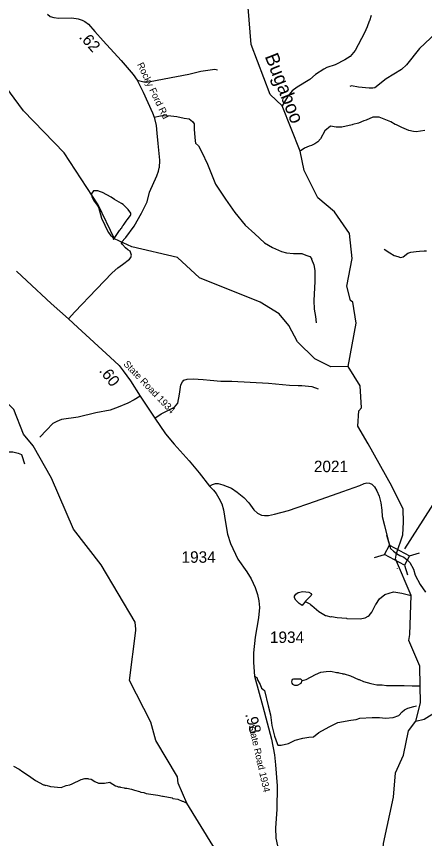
# Model space of a CAD drawing. Extents: x 1248224 to 1454986, y 825081 to 985870.
# Drawn here: x 1420659 to 1425106, y 913386 to 922355 of the extents above; entities that cross this region are included whole.
import ezdxf

# ---------------------------------------------------------------- set-up
doc = ezdxf.new("R2010")
doc.units = 0
for name, color, linetype in [('Exist Hydrographic Creek Single Shore', 7, 'Continuous'), ('Exist Hydrographic Creek Single Shore Label', 7, 'Continuous'), ('Exist Hydrographic Misc Water Feature', 7, 'Continuous'), ('Exist Road Non-System Type 51', 7, 'Continuous'), ('Exist Road Secondary Mileage Hundredths English Label', 7, 'Continuous'), ('Exist Road Secondary Structure Standard Bridge CELL', 7, 'Continuous'), ('Exist Road Secondary Structure Standard Bridge Number Label', 7, 'Continuous'), ('Exist Road Secondary Type 51 Attributed', 7, 'Continuous'), ('Exist Road Secondary Type 51 Label', 7, 'Continuous'), ('Exist Road Secondary Type 51 Number Label', 7, 'Continuous')]:
    doc.layers.add(name, color=color, linetype=linetype)

msp = doc.modelspace()

# ---------------------------------------------------------------- linework, layer by layer
at = {"layer": 'Exist Hydrographic Creek Single Shore'}
for points in [[(1424275.4, 918536.2), (1424360.4, 919010.5), (1424323.5, 919237.8), (1424298.4, 919254.7), (1424259.4, 919413.1), (1424315.4, 919714), (1424287.4, 919987.1), (1424125.4, 920223.4), (1423944.4, 920378), (1423792.4, 920673.3), (1423749.9, 920886.9), (1423552.8, 921378.4), (1423424.4, 921504.8), (1423218.3, 922050.5), (1423185.3, 922451.8), (1423047.3, 922681.1), (1422977.1, 923082.4)], [(1425009.5, 914667.2), (1425063.5, 914866.4), (1425058.9, 915054.1), (1425054.5, 915267.1), (1424934.4, 915545.4), (1424943.9, 915611.8), (1424959.3, 916038.8), (1424789.3, 916438), (1424801.9, 916497.3), (1424867.9, 916699), (1424875.9, 916837.1), (1424873.8, 916978.5), (1424748.1, 917230), (1424492.4, 917691.4), (1424379.4, 917884.1), (1424391.4, 918051.3), (1424417.4, 918083.6), (1424405.4, 918326.8), (1424275.4, 918536.2)], [(1424810.6, 916333.1), (1424811, 916337.3)], [(1425009.5, 914667.2), (1425063.5, 914866.4), (1425058.9, 915054.1), (1425054.5, 915267.1), (1424934.4, 915545.4), (1424943.9, 915611.8)], [(1424197.4, 912067.4), (1424271.3, 912150.4), (1424311.8, 912147.4), (1424380.6, 912115), (1424451.4, 912087.6), (1424469.7, 912088.6), (1424607.4, 912472.4), (1424662.4, 912704.5), (1424636.5, 913056.2), (1424658.4, 913331.6), (1424768.4, 913838.3), (1424789.4, 914103.7), (1424876.5, 914295.7), (1424932.5, 914560.5), (1425009.5, 914667.2)]]:
    msp.add_lwpolyline(points, dxfattribs=at)
at = {"layer": 'Exist Hydrographic Misc Water Feature'}
msp.add_line((1421960.4, 915654.5), (1421959.3, 915670), dxfattribs=at)
for points in [[(1424524.7, 922365), (1424505.2, 922306.3), (1424500.7, 922303.3), (1424480.1, 922242.8), (1424450.9, 922175.3), (1424351.7, 921985), (1424294.5, 921918), (1424236.8, 921881.4), (1424133, 921828.9), (1424040.4, 921796.6), (1424008.1, 921781.1), (1423919.1, 921720.7), (1423854.2, 921667.8), (1423716.7, 921584.2), (1423664, 921545.2), (1423615, 921486.1), (1423577.8, 921414.8), (1423552.8, 921378.4)], [(1424275.4, 918536.2), (1424084.4, 918533.6), (1423910.4, 918619.1), (1423722.4, 918806.7), (1423625.4, 918982.6), (1423520.4, 919109.6), (1423314.4, 919238.4), (1422652.4, 919504.6), (1422414.4, 919726.1), (1421916.3, 919841.2), (1421726.4, 919930.3), (1421550.3, 920301.5), (1421177.3, 920867.2), (1420736.4, 921325.9), (1420492.4, 921655.7)], [(1425108.5, 921110.8), (1425016.2, 921096.4), (1424984.2, 921099), (1424936.5, 921111.9), (1424857, 921143.4), (1424801.5, 921172.4), (1424785.7, 921176.7), (1424738.1, 921205.5), (1424611.1, 921255.8), (1424543.1, 921257.1), (1424470.5, 921224.4), (1424444.3, 921216.9), (1424388, 921191.9), (1424323.7, 921175.1), (1424317.5, 921171.2), (1424205.2, 921147.2), (1424142.5, 921148.7), (1424081.3, 921157.4), (1424020.5, 921108.5), (1423971, 921019.4), (1423942.4, 920987.8), (1423912, 920966.4), (1423873.7, 920947.1), (1423847.5, 920939.6), (1423797.2, 920916.5), (1423749.9, 920886.9)], [(1421497.2, 920451.9), (1421478.8, 920426.3), (1421476.6, 920418.3), (1421480.1, 920388.3), (1421505.3, 920339.8), (1421532.7, 920307.3), (1421552.2, 920274.9), (1421586.1, 920154.2), (1421659.4, 920000.7), (1421684.9, 919968.3), (1421710.5, 919945.8), (1421716.3, 919921.4)], [(1421716.3, 919921.4), (1421781.7, 920018.6), (1421789.8, 920026.5), (1421798.1, 920042.2), (1421806.2, 920050.1), (1421814.6, 920066), (1421822.7, 920073.8), (1421831, 920089.7), (1421855.5, 920121.3), (1421863.8, 920137.2), (1421900.6, 920184.4), (1421904.8, 920192.4), (1421905, 920208.4), (1421877.7, 920248.9), (1421820.6, 920302), (1421804.8, 920314.4), (1421727.6, 920357.7), (1421690.1, 920384.4), (1421596.9, 920434.1), (1421573.1, 920442.6), (1421545.2, 920451.1), (1421497.2, 920451.9)], [(1425009.5, 914667.2), (1425101.4, 914688.3), (1425430.4, 914891.9), (1425828.4, 915202.3), (1426568.5, 915942.4), (1426736.5, 916021.2), (1427138.5, 916104.9), (1427407.4, 916234.1), (1427502.5, 916380), (1427539.5, 916579.5), (1427644.5, 916813.7), (1427650.4, 917112.4), (1427625.5, 917139.1), (1427619.5, 917237.7), (1427525.4, 917541.6), (1427205.5, 918270.4), (1427042.4, 918867.9), (1426881.5, 919169.9), (1426807.5, 919647.4), (1426702.5, 919839.9), (1426789.4, 920416)], [(1421959.3, 915670), (1421953.4, 915746.5), (1421582.4, 916371.2), (1421281.4, 916761.4), (1421041.4, 917317.7), (1420840.3, 917669.8), (1420734.3, 917796.6), (1420631.4, 918068), (1420508.4, 918185.4), (1420054.4, 918427.6)], [(1423806.3, 915972.4), (1423805.5, 915967.8), (1423779, 915938.2), (1423771.5, 915929.8), (1423763, 915936.5), (1423739.2, 915950.9), (1423701.9, 915987.6), (1423688.3, 916013.9), (1423688.5, 916029.9), (1423703, 916053.6), (1423727.3, 916071.2), (1423781.4, 916080.2), (1423845.4, 916075), (1423869.1, 916060.6), (1423873, 916050.5), (1423868.8, 916038.6), (1423842.2, 916007), (1423806.3, 915972.4)], [(1423806.3, 915972.4), (1423855.1, 915946.8), (1423863, 915938.6), (1423878.8, 915930.3), (1423953.7, 915864.9), (1424024.9, 915819.6), (1424030.6, 915821.1), (1424084.7, 915806.6), (1424090.3, 915808), (1424152.6, 915797.4), (1424254.4, 915789.5), (1424260.3, 915785.4), (1424404.3, 915782.8), (1424460.4, 915793.8), (1424492.7, 915811.2), (1424500.8, 915819), (1424531.5, 915856.5), (1424571, 915937.8), (1424576.6, 915940.1), (1424616.1, 916001), (1424672.9, 916048), (1424769.4, 916076.2), (1424793.3, 916075.8), (1424857.1, 916064.6), (1424959.3, 916038.8)], [(1422419.4, 913990.6), (1422412.4, 914059.6), (1422178.4, 914455.1), (1422124.4, 914656.5), (1421891.4, 915110.8), (1421960.4, 915654.5)], [(1423773.7, 915111.9), (1423814.2, 915121), (1423917.5, 915174.7), (1423976, 915201.5), (1424033.8, 915209.8), (1424084.2, 915211), (1424148, 915197.6), (1424164, 915197.3), (1424171.8, 915193.1), (1424207.7, 915188.3), (1424215.6, 915184.2), (1424231.6, 915183.7), (1424299.2, 915162.2), (1424386.2, 915120.3), (1424394.2, 915120.1), (1424441.8, 915101), (1424521.4, 915077.3), (1424585, 915063.9), (1424644.2, 915062.1), (1424692.9, 915055.5), (1424884.9, 915057.1), (1424970.7, 915053.2), (1425058.9, 915054.1)], [(1423773.7, 915111.9), (1423756.4, 915126.3), (1423678.4, 915126), (1423662.3, 915120.4), (1423658.1, 915110.5), (1423657.8, 915096.5), (1423661.4, 915080.4), (1423667.2, 915072.3), (1423689, 915059.8), (1423720.9, 915059.1), (1423761.4, 915080.2), (1423773.7, 915111.9)], [(1420626.2, 914176.4), (1420689, 914142.2), (1420728.4, 914113.3), (1420789.6, 914075.9), (1420866.4, 914020.2), (1420953.4, 913972.2), (1420961.3, 913972.1), (1420975.2, 913965.7), (1420981.2, 913967.6), (1421029, 913954.6), (1421144.8, 913944), (1421201.3, 913966.8), (1421241.4, 913973.8), (1421265.6, 913983.3), (1421362.6, 914031.1), (1421402.9, 914042.2), (1421434.9, 914041.5), (1421442.8, 914037.4), (1421474.7, 914032.7), (1421514.2, 914007.8), (1421553.7, 913990.9), (1421617.7, 913989.4), (1421678, 914000.1), (1421679.9, 913996.1), (1421737.1, 913960.8), (1421753.1, 913958.5), (1421768.8, 913950), (1421784.8, 913949.7), (1421792.7, 913945.5), (1421832.7, 913940.6), (1421840.6, 913936.5), (1421862.6, 913936), (1421912.4, 913926.9), (1421944.1, 913914.2), (1421999.8, 913900.9), (1422015.6, 913892.5), (1422047.5, 913887.8), (1422071.3, 913879.3), (1422198.9, 913860.4), (1422250.6, 913847.3), (1422256.3, 913848.8), (1422354.3, 913829), (1422362.2, 913824.9), (1422417.9, 913815.6), (1422465.5, 913794.5), (1422473.5, 913794.3), (1422516.3, 913771.8)], [(1424071.9, 912012.7), (1423868.4, 912188.6), (1423555.4, 912368.9), (1423359.4, 912589.5), (1423052.4, 913071.8), (1422798.4, 913310), (1422516.3, 913771.8), (1422419.4, 913990.6)]]:
    msp.add_lwpolyline(points, dxfattribs=at)
at = {"layer": 'Exist Road Non-System Type 51'}
for points in [[(1426300.4, 922593.1), (1426150.3, 922601.8), (1426015.5, 922595.2), (1425911.1, 922588.7), (1425774.2, 922566.9), (1425724.1, 922538.6), (1425613.2, 922475.5), (1425480.6, 922410.3), (1425391.4, 922334.1), (1425232.7, 922175.2), (1425052.2, 922005.5), (1424909.7, 921825.8), (1424855.3, 921778), (1424687.9, 921675.7), (1424563.9, 921575.6), (1424542.2, 921571.2), (1424503, 921571.2), (1424387.8, 921584.3), (1424311.7, 921599.5), (1424290.6, 921591.3)], [(1421974.8, 921658.7), (1422046.5, 921641.3), (1422096.5, 921641.3), (1422268.3, 921676.2), (1422538, 921726.2), (1422666.3, 921756.7), (1422768.5, 921774.1), (1422820.7, 921778.4), (1422851.1, 921771.9)], [(1422157.9, 921255.2), (1422229.2, 921269.2), (1422296.6, 921275.8), (1422340.1, 921271.4), (1422405.3, 921262.7), (1422488, 921245.3), (1422542.3, 921236.6), (1422577.1, 921210.5), (1422594.5, 921182.2), (1422596.7, 921123.4), (1422601, 921038.6), (1422605.4, 920997.2), (1422609.7, 920971.1), (1422642.1, 920944), (1422679.1, 920874.4), (1422740, 920743.8), (1422826.9, 920526.2), (1422937.8, 920363), (1423040, 920215), (1423152.6, 920078.9), (1423254.8, 919983.1), (1423363.6, 919885.2), (1423450.6, 919833), (1423546.2, 919791.6), (1423602.8, 919776.4), (1423676.7, 919769.9), (1423770.2, 919767.7), (1423813.7, 919750.3), (1423857.2, 919735.1), (1423874.6, 919715.5), (1423874.6, 919708.9), (1423900.7, 919645.8), (1423909.4, 919584.9), (1423909.4, 919465.2), (1423898.1, 919255.6), (1423904.7, 919162), (1423917.7, 919081.5), (1423926.4, 919011.8)], [(1421224.9, 919055.1), (1421294.5, 919131.2), (1421529.3, 919379.3), (1421703.3, 919557.7), (1421764.2, 919614.3), (1421814.2, 919649.1), (1421890.3, 919705.7), (1421905.5, 919725.3), (1421912.1, 919749.2), (1421896.8, 919792.8), (1421872.9, 919810.2), (1421846.8, 919829.8), (1421814.2, 919866.8), (1421801.2, 919888.5), (1421848.9, 919941.9), (1421940.2, 920068.1), (1422020.7, 920209.5), (1422081.5, 920331.4), (1422109.8, 920438), (1422190.3, 920616.5), (1422207.5, 920667.6), (1422212.7, 920704.5)], [(1424665.9, 919817.6), (1424728, 919776.1), (1424774, 919746.2), (1424815.4, 919734.7), (1424845.4, 919725.5), (1424873, 919732.4), (1424923.6, 919771.5), (1424955.8, 919783), (1425013.3, 919789.9), (1425052.5, 919794.6), (1425100.8, 919799.2), (1425126.1, 919799.2)], [(1422165, 917973.7), (1422236.3, 918019.8), (1422381.3, 918091.2), (1422418.1, 918134.9), (1422436.5, 918233.9), (1422445.7, 918312.2), (1422450.3, 918337.6), (1422468.8, 918367.5), (1422482.6, 918385.9), (1422519.4, 918399.7), (1422586.1, 918402), (1422691.9, 918395.1), (1422770.2, 918388.2), (1422887.5, 918376.7), (1423007.2, 918374.4), (1423406, 918353.5), (1423636.1, 918332.8), (1423728.1, 918330.5), (1423767.3, 918328.2), (1423877.7, 918319), (1423946.7, 918291.3)], [(1422008.5, 918213.2), (1421941.9, 918171.7), (1421872.9, 918134.9), (1421767, 918093.5), (1421679.6, 918061.2), (1421525.4, 918029), (1421329.9, 917982.9), (1421148.1, 917957.6), (1421097.5, 917936.9), (1421053.7, 917913.8), (1420987, 917840.2), (1420913.4, 917766.5)], [(1419711.6, 917605.9), (1419755.3, 917603.8), (1419851.9, 917594.6), (1419987.7, 917573.8), (1420132.6, 917557.7), (1420194.8, 917550.8), (1420259.2, 917555.4), (1420342, 917578.5), (1420427.2, 917590), (1420491.6, 917599.2), (1420572.1, 917603.8), (1420618.1, 917606.1), (1420675.7, 917592.3), (1420712.5, 917576.2), (1420719.4, 917555.4), (1420742.4, 917486.3), (1420747, 917472.5)], [(1423253, 915159.1), (1423279.7, 915143), (1423290.9, 915109.5), (1423313.2, 915067.5), (1423330, 915028.4), (1423343.9, 915014.4), (1423360.7, 915003.2), (1423402.6, 914835.5), (1423427.7, 914737.7), (1423441.7, 914620.3), (1423472.4, 914502.9), (1423500.4, 914421.8), (1423508.7, 914405), (1423545, 914405), (1423623.3, 914421.8), (1423695.9, 914458.2), (1423779.7, 914483.3), (1423843.9, 914491.7), (1423894.2, 914497.3), (1423952.9, 914542), (1424067.4, 914606.3), (1424162.4, 914651), (1424302, 914676.2), (1424360.7, 914684.6), (1424399.8, 914698.6), (1424533.9, 914706.9), (1424614.9, 914706.9), (1424681.9, 914701.3), (1424765.7, 914706.9), (1424827.2, 914729.3), (1424863.5, 914768.4), (1424888.6, 914790.8), (1424924.9, 914810.4), (1424989.2, 914827.1), (1425019.9, 914832.7)]]:
    msp.add_lwpolyline(points, dxfattribs=at)
at = {"layer": 'Exist Road Secondary Structure Standard Bridge CELL'}
for p, q in [((1424691.9, 916696.4), (1424724.3, 916587.9)), ((1424560.9, 916453.6), (1424669.3, 916486)), ((1424942.2, 916469.8), (1425050.6, 916502.2)), ((1424888.4, 916370.2), (1424920.9, 916261.7))]:
    msp.add_line(p, q, dxfattribs=at)
msp.add_lwpolyline([(1424724.3, 916587.9), (1424942.4, 916470.2), (1424887.5, 916368.3), (1424669.3, 916486)], close=True, dxfattribs=at)
at = {"layer": 'Exist Road Secondary Structure Standard Bridge Number Label'}
msp.add_line((1424890.9, 916547.6), (1425740.9, 917882), dxfattribs=at)
at = {"layer": 'Exist Road Secondary Type 51 Attributed'}
for points in [[(1420998.5, 922378.3), (1421024.8, 922354), (1421065.2, 922341.9), (1421119.8, 922335.8), (1421261.4, 922339.8), (1421332.1, 922329.7), (1421376.6, 922315.6), (1421404.9, 922301.4), (1421443.3, 922269), (1421512.1, 922190.1), (1421604.2, 922089.7), (1421798.3, 921873.2), (1421929.8, 921721.4), (1421974.8, 921658.7), (1422038.6, 921528.4), (1422141.8, 921303.8), (1422157.9, 921255.2), (1422180.2, 921166.2), (1422190.3, 921081.2), (1422200.4, 920969.9), (1422216.5, 920786.9), (1422212.7, 920704.5)], [(1420657.6, 919576), (1420772.8, 919471.6), (1421035.6, 919223), (1421224.9, 919055.1), (1421329.1, 918963.2), (1421678.7, 918639.6), (1421777.1, 918546), (1421820.6, 918489.5), (1421900.8, 918380.8), (1422008.5, 918213.2), (1422042.8, 918156.5), (1422165, 917973.7), (1422282.7, 917800.6), (1422376.2, 917689.2), (1422539.1, 917508.5), (1422648.5, 917376.7), (1422762.3, 917231.7)], [(1422762.3, 917231.7), (1422794.2, 917249.4), (1422828.1, 917260.7), (1422855.5, 917260.7), (1422908.7, 917246.2), (1423002.2, 917207.4), (1423063.5, 917165.5), (1423137.7, 917107.4), (1423190.9, 917049.3), (1423245.7, 916973.4), (1423286, 916934.7), (1423329.6, 916915.3), (1423363.5, 916908.9), (1423403.8, 916908.9), (1423471.5, 916926.6), (1423623.1, 916967), (1423919.2, 917067.3), (1424214.3, 917172.2), (1424399.1, 917239.4), (1424447.5, 917260.4), (1424476.5, 917266.8), (1424505.6, 917263.6), (1424531.4, 917250.7), (1424558.8, 917223.2), (1424584.6, 917179.7), (1424610.4, 917121.6), (1424627.8, 917049.9), (1424639.1, 916969.2), (1424643.9, 916899.9), (1424669.7, 916801.4), (1424706.8, 916651.3), (1424735.2, 916550), (1424766.3, 916521.1), (1424801.9, 916497.3)], [(1422762.3, 917231.7), (1422805.9, 917186.6), (1422834.9, 917149.4), (1422863.9, 917101), (1422896.2, 917036.5), (1422915.5, 916971.9), (1422936.5, 916833.1), (1422959.1, 916705.6), (1422989.7, 916605.6), (1423072, 916432.9), (1423170.2, 916296.6), (1423217, 916220.8), (1423258.9, 916124), (1423286.3, 916049.7), (1423300.9, 915978.7), (1423307.2, 915906.9), (1423295.9, 915795.6), (1423259.3, 915582), (1423240.4, 915412.4), (1423240.4, 915307.7), (1423253, 915159.1), (1423344.7, 914825.6), (1423436.8, 914471.8), (1423472.3, 914298.7), (1423480.7, 914189.8), (1423499.5, 913961.6), (1423497.4, 913705.1), (1423480.7, 913502.1), (1423487, 913390.1), (1423520.4, 913224.7)], [(1424801.9, 916497.3), (1424837.9, 916475.9), (1424879.7, 916454.3), (1424916, 916425.4), (1424946.4, 916398.7), (1424984.2, 916323.8), (1425002.4, 916258), (1425058.9, 916159.6), (1425116.9, 916074.1)]]:
    msp.add_lwpolyline(points, dxfattribs=at)

# ---------------------------------------------------------------- texts
at = {"layer": 'Exist Hydrographic Creek Single Shore Label'}
msp.add_text('Bugaboo', height=150, rotation=291.53868, dxfattribs=at).set_placement((1423362.5, 921919.5))
at = {"layer": 'Exist Road Secondary Mileage Hundredths English Label'}
for s, rotation, p in [('.62', 312.55266, (1421334.8, 922125.6)), ('.60', 307.62624, (1421553.8, 918487.9)), ('.98', 284.58124, (1423150.7, 914743.1))]:
    msp.add_text(s, height=125, rotation=rotation, dxfattribs=at).set_placement(p)
at = {"layer": 'Exist Road Secondary Type 51 Label'}
for s, rotation, p in [('Rocky Ford Rd', 295.4816, (1421971.6, 921831.6)), ('State Road 1934', 313.91705, (1421819.1, 918557.7)), ('State Road 1934', 282.67016, (1423187.7, 914620.1))]:
    msp.add_text(s, height=75, rotation=rotation, dxfattribs=at).set_placement(p)
at = {"layer": 'Exist Road Secondary Type 51 Number Label'}
for s, p in [('2021', (1423900.3, 917383.6)), ('1934', (1422458, 916395.1)), ('1934', (1423421.4, 915520.2))]:
    msp.add_text(s, height=125, dxfattribs=at).set_placement(p)

doc.saveas('drawing.dxf')
